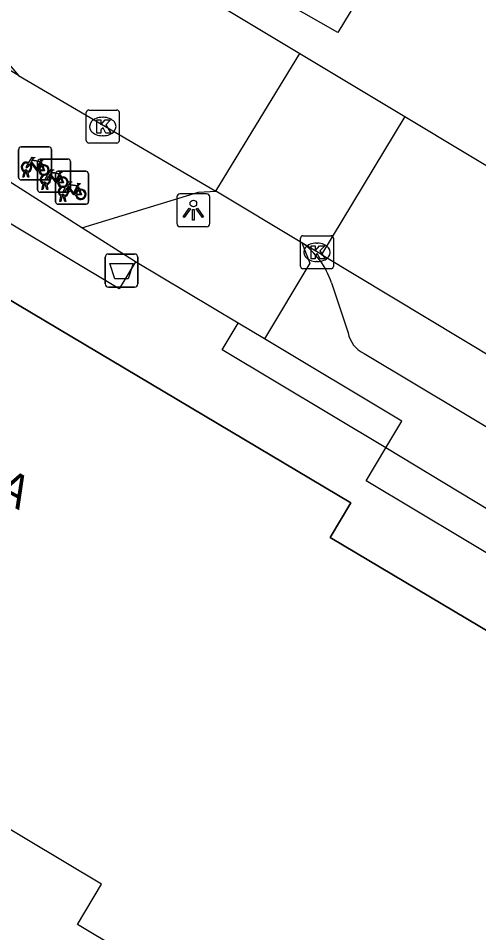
# Model space of a CAD drawing. Extents: x 158461 to 159795, y 387220 to 388672.
# Drawn here: x 159273.54 to 159287.49, y 388181.8 to 388209.51 of the extents above; entities that cross this region are included whole.
import ezdxf

# ---------------------------------------------------------------- set-up
doc = ezdxf.new("R2010")
doc.units = 0
for name, color, linetype in [('IMGEO_Afvalbak', 7, 'Continuous'), ('IMGEO_Fietsenrek', 7, 'Continuous'), ('IMGEO_Kolk', 7, 'Continuous'), ('IMGEO_Lichtpunt', 7, 'Continuous'), ('IMGEO_Pand', 7, 'Continuous'), ('IMGEO_Pand_nummerreeks', 7, 'Continuous'), ('IMGEO_Pand_overbouw', 7, 'Continuous'), ('IMGEO_Parkeervlak_open', 7, 'Continuous'), ('IMGEO_Rijbaan_lokaal_open', 7, 'Continuous'), ('IMGEO_Voetpad_open', 7, 'Continuous')]:
    doc.layers.add(name, color=color, linetype=linetype)

msp = doc.modelspace()

# ---------------------------------------------------------------- linework, layer by layer
at = {"layer": 'IMGEO_Afvalbak'}
for p, q in [((159276.175, 388201.466), (159276.175, 388202.266)), ((159276.175, 388202.266), (159276.175, 388201.466)), ((159276.275, 388202.366), (159277.065, 388202.366)), ((159277.065, 388202.366), (159276.275, 388202.366)), ((159277.165, 388202.266), (159277.165, 388201.466)), ((159277.165, 388201.466), (159277.165, 388202.266)), ((159277.065, 388201.366), (159276.275, 388201.366)), ((159276.275, 388201.366), (159277.065, 388201.366))]:
    msp.add_line(p, q, dxfattribs=at)
msp.add_lwpolyline([(159276.318, 388202.08), (159277.022, 388202.08), (159276.873, 388201.61), (159276.467, 388201.61), (159276.318, 388202.08)], dxfattribs=at)
for centre, start, end in [((159276.275, 388202.266), 90, 180), ((159276.275, 388202.266), 90, 180), ((159277.065, 388202.266), 0, 90), ((159277.065, 388202.266), 360, 90), ((159276.275, 388201.466), 180, 270), ((159276.275, 388201.466), 180, 270), ((159277.065, 388201.466), 270, 0), ((159277.065, 388201.466), 270, 0)]:
    msp.add_arc(centre, 0.1, start, end, dxfattribs=at)
at = {"layer": 'IMGEO_Fietsenrek'}
for p, q in [((159273.551, 388204.684), (159273.551, 388205.525)), ((159273.551, 388205.525), (159273.551, 388204.684)), ((159273.626, 388205.609), (159274.467, 388205.609)), ((159274.467, 388205.609), (159273.626, 388205.609)), ((159274.551, 388205.534), (159274.551, 388204.693)), ((159274.551, 388204.693), (159274.551, 388205.534)), ((159274.201, 388205.24), (159275.042, 388205.24)), ((159275.042, 388205.24), (159274.201, 388205.24)), ((159274.126, 388204.315), (159274.126, 388205.156)), ((159274.126, 388205.156), (159274.126, 388204.315)), ((159274.238, 388205.158), (159274.274, 388205.063)), ((159275.126, 388205.165), (159275.126, 388204.324)), ((159275.126, 388204.324), (159275.126, 388205.165)), ((159273.678, 388204.693), (159273.717, 388204.853)), ((159273.712, 388204.693), (159273.678, 388204.693)), ((159273.747, 388204.841), (159273.712, 388204.693)), ((159273.789, 388204.865), (159273.788, 388204.869)), ((159273.83, 388204.693), (159273.796, 388204.835)), ((159273.82, 388204.876), (159273.821, 388204.869)), ((159273.828, 388204.839), (159273.863, 388204.693)), ((159273.863, 388204.693), (159273.83, 388204.693)), ((159274.669, 388203.949), (159274.669, 388204.79)), ((159274.669, 388204.79), (159274.669, 388203.949)), ((159274.744, 388204.874), (159275.585, 388204.874)), ((159275.585, 388204.874), (159274.744, 388204.874)), ((159274.813, 388204.789), (159274.849, 388204.694)), ((159275.669, 388204.799), (159275.669, 388203.958)), ((159275.669, 388203.958), (159275.669, 388204.799)), ((159274.476, 388204.609), (159273.635, 388204.609)), ((159273.635, 388204.609), (159274.476, 388204.609)), ((159274.253, 388204.324), (159274.292, 388204.484)), ((159274.322, 388204.472), (159274.287, 388204.324)), ((159274.364, 388204.496), (159274.363, 388204.5)), ((159274.405, 388204.324), (159274.371, 388204.466)), ((159274.395, 388204.507), (159274.396, 388204.5)), ((159274.403, 388204.47), (159274.438, 388204.324)), ((159275.356, 388204.423), (159275.392, 388204.328)), ((159275.051, 388204.24), (159274.21, 388204.24)), ((159274.21, 388204.24), (159275.051, 388204.24)), ((159274.287, 388204.324), (159274.253, 388204.324)), ((159274.438, 388204.324), (159274.405, 388204.324)), ((159274.796, 388203.958), (159274.835, 388204.118)), ((159274.865, 388204.106), (159274.83, 388203.958)), ((159274.907, 388204.13), (159274.906, 388204.134)), ((159274.948, 388203.958), (159274.914, 388204.1)), ((159274.938, 388204.141), (159274.939, 388204.134)), ((159274.946, 388204.104), (159274.981, 388203.958)), ((159275.594, 388203.874), (159274.753, 388203.874)), ((159274.753, 388203.874), (159275.594, 388203.874)), ((159274.83, 388203.958), (159274.796, 388203.958)), ((159274.981, 388203.958), (159274.948, 388203.958))]:
    msp.add_line(p, q, dxfattribs=at)
for points in [[(159273.864, 388205.135), (159273.959, 388205.299), (159274.045, 388205.285), (159274.047, 388205.276), (159273.991, 388205.265), (159273.964, 388205.22), (159274.22, 388205.179)], [(159274.22, 388205.179), (159274.245, 388205.228), (159274.239, 388205.232), (159274.216, 388205.236), (159274.204, 388205.243), (159274.203, 388205.246), (159274.205, 388205.251), (159274.3, 388205.236), (159274.302, 388205.226), (159274.292, 388205.213), (159274.28, 388205.207), (159274.266, 388205.213), (159274.238, 388205.158)], [(159273.885, 388205.083), (159273.833, 388204.993), (159273.793, 388204.968), (159273.794, 388205.015), (159273.849, 388205.109)], [(159274.16, 388204.891), (159274.11, 388204.891), (159273.919, 388205.142), (159273.9, 388205.11)], [(159274.207, 388205.154), (159273.95, 388205.195), (159273.933, 388205.166), (159274.1, 388204.946), (159274.207, 388205.154)], [(159274.255, 388205.056), (159274.225, 388205.133), (159274.116, 388204.915), (159274.159, 388204.915)], [(159274.189, 388204.915), (159274.309, 388204.914), (159274.265, 388205.028)], [(159274.285, 388205.035), (159274.34, 388204.89), (159274.19, 388204.89)], [(159274.439, 388204.766), (159274.534, 388204.93), (159274.62, 388204.916), (159274.622, 388204.907), (159274.566, 388204.896), (159274.539, 388204.851), (159274.795, 388204.81)], [(159274.46, 388204.714), (159274.408, 388204.624), (159274.368, 388204.599), (159274.369, 388204.646), (159274.424, 388204.74)], [(159274.735, 388204.522), (159274.685, 388204.522), (159274.494, 388204.773), (159274.475, 388204.741)], [(159274.782, 388204.785), (159274.525, 388204.826), (159274.508, 388204.797), (159274.675, 388204.577), (159274.782, 388204.785)], [(159274.83, 388204.687), (159274.8, 388204.764), (159274.691, 388204.546), (159274.734, 388204.546)], [(159274.764, 388204.546), (159274.884, 388204.545), (159274.84, 388204.659)], [(159274.86, 388204.666), (159274.915, 388204.521), (159274.765, 388204.521)], [(159274.795, 388204.81), (159274.82, 388204.859), (159274.814, 388204.863), (159274.791, 388204.867), (159274.779, 388204.874), (159274.778, 388204.877), (159274.78, 388204.882), (159274.875, 388204.867), (159274.877, 388204.857), (159274.867, 388204.844), (159274.855, 388204.838), (159274.841, 388204.844), (159274.813, 388204.789)], [(159275.003, 388204.348), (159274.951, 388204.258), (159274.911, 388204.233), (159274.912, 388204.28), (159274.967, 388204.374)], [(159274.982, 388204.4), (159275.077, 388204.564), (159275.163, 388204.55), (159275.165, 388204.541), (159275.109, 388204.53), (159275.082, 388204.485), (159275.338, 388204.444)], [(159275.278, 388204.156), (159275.228, 388204.156), (159275.037, 388204.407), (159275.018, 388204.375)], [(159275.325, 388204.419), (159275.068, 388204.46), (159275.051, 388204.431), (159275.218, 388204.211), (159275.325, 388204.419)], [(159275.373, 388204.321), (159275.343, 388204.398), (159275.234, 388204.18), (159275.277, 388204.18)], [(159275.338, 388204.444), (159275.363, 388204.493), (159275.357, 388204.497), (159275.334, 388204.501), (159275.322, 388204.508), (159275.321, 388204.511), (159275.323, 388204.516), (159275.418, 388204.501), (159275.42, 388204.491), (159275.41, 388204.478), (159275.398, 388204.472), (159275.384, 388204.478), (159275.356, 388204.423)], [(159275.307, 388204.18), (159275.427, 388204.179), (159275.383, 388204.293)], [(159275.403, 388204.3), (159275.458, 388204.155), (159275.308, 388204.155)]]:
    msp.add_lwpolyline(points, dxfattribs=at)
for centre, radius, start, end in [((159273.629, 388205.531), 0.0779, 92.4484, 184.2845), ((159273.629, 388205.531), 0.0779, 92.4484, 184.2845), ((159274.473, 388205.531), 0.0779, 2.4484, 94.2845), ((159274.473, 388205.531), 0.0779, 2.4484, 94.2845), ((159274.204, 388205.162), 0.0779, 92.4484, 184.2845), ((159274.204, 388205.162), 0.0779, 92.4484, 184.2845), ((159275.048, 388205.162), 0.0779, 2.4484, 94.2845), ((159275.048, 388205.162), 0.0779, 2.4484, 94.2845), ((159273.791, 388204.994), 0.159, 62.6766, 242.1369), ((159273.791, 388204.994), 0.129, 63.3192, 238.903), ((159273.791, 388204.994), 0.129, 283.6043, 43.4302), ((159273.791, 388204.994), 0.159, 283.5766, 46.6042), ((159274.318, 388204.91), 0.159, 113.3408, 178.3217), ((159274.318, 388204.91), 0.159, 187.0065, 105.7708), ((159274.318, 388204.91), 0.129, 113.923, 177.9556), ((159274.318, 388204.91), 0.129, 188.6715, 104.5883), ((159273.629, 388204.687), 0.0779, 182.4484, 274.2845), ((159273.629, 388204.687), 0.0779, 182.4484, 274.2845), ((159273.771, 388204.865), 0.0499, 12.8025, 158.6934), ((159273.791, 388204.994), 0.159, 253.9967, 271.7867), ((159273.771, 388204.865), 0.0174, 12.8025, 163.4502), ((159273.791, 388204.994), 0.129, 253.415, 269.0204), ((159274.366, 388204.625), 0.159, 62.6766, 242.1369), ((159274.366, 388204.625), 0.129, 63.3192, 238.903), ((159274.366, 388204.625), 0.129, 283.6043, 43.4302), ((159274.366, 388204.625), 0.159, 283.5766, 46.6042), ((159274.473, 388204.687), 0.0779, 272.4484, 4.2845), ((159274.473, 388204.687), 0.0779, 272.4484, 4.2845), ((159274.747, 388204.796), 0.0779, 92.4484, 184.2845), ((159274.747, 388204.796), 0.0779, 92.4484, 184.2845), ((159274.893, 388204.541), 0.159, 113.3408, 178.3217), ((159274.893, 388204.541), 0.159, 187.0065, 105.7708), ((159274.893, 388204.541), 0.129, 113.923, 177.9556), ((159274.893, 388204.541), 0.129, 188.6715, 104.5883), ((159275.591, 388204.796), 0.0779, 2.4484, 94.2845), ((159275.591, 388204.796), 0.0779, 2.4484, 94.2845), ((159274.346, 388204.496), 0.0499, 12.8025, 158.6934), ((159274.366, 388204.625), 0.159, 253.9967, 271.7867), ((159274.346, 388204.496), 0.0174, 12.8025, 163.4502), ((159274.366, 388204.625), 0.129, 253.415, 269.0204), ((159274.909, 388204.259), 0.159, 62.6766, 242.1369), ((159274.909, 388204.259), 0.129, 63.3192, 238.903), ((159274.909, 388204.259), 0.159, 283.5766, 46.6042), ((159274.204, 388204.318), 0.0779, 182.4484, 274.2845), ((159274.204, 388204.318), 0.0779, 182.4484, 274.2845), ((159274.889, 388204.13), 0.0499, 12.8025, 158.6934), ((159274.909, 388204.259), 0.159, 253.9967, 271.7867), ((159274.889, 388204.13), 0.0174, 12.8025, 163.4502), ((159274.909, 388204.259), 0.129, 253.415, 269.0204), ((159274.909, 388204.259), 0.129, 283.6043, 43.4302), ((159275.048, 388204.318), 0.0779, 272.4484, 4.2845), ((159275.048, 388204.318), 0.0779, 272.4484, 4.2845), ((159275.436, 388204.175), 0.159, 113.3408, 178.3217), ((159275.436, 388204.175), 0.159, 187.0065, 105.7708), ((159275.436, 388204.175), 0.129, 113.923, 177.9556), ((159275.436, 388204.175), 0.129, 188.6715, 104.5883), ((159274.747, 388203.952), 0.0779, 182.4484, 274.2845), ((159274.747, 388203.952), 0.0779, 182.4484, 274.2845), ((159275.591, 388203.952), 0.0779, 272.4484, 4.2845), ((159275.591, 388203.952), 0.0779, 272.4484, 4.2845)]:
    msp.add_arc(centre, radius, start, end, dxfattribs=at)
at = {"layer": 'IMGEO_Kolk'}
for p, q in [((159275.602, 388205.803), (159275.602, 388206.655)), ((159275.677, 388206.729), (159276.529, 388206.729)), ((159276.603, 388206.655), (159276.603, 388205.803)), ((159276.09, 388206.509), (159276.115, 388206.509)), ((159276.113, 388205.949), (159276.088, 388205.949)), ((159276.529, 388205.729), (159275.677, 388205.729)), ((159282.089, 388201.992), (159282.089, 388202.844)), ((159282.164, 388202.918), (159283.016, 388202.918)), ((159283.09, 388202.844), (159283.09, 388201.992)), ((159282.577, 388202.698), (159282.602, 388202.698)), ((159283.016, 388201.918), (159282.164, 388201.918)), ((159282.6, 388202.138), (159282.575, 388202.138))]:
    msp.add_line(p, q, dxfattribs=at)
for points in [[(159275.602, 388205.803), (159275.602, 388206.655)], [(159275.677, 388206.729), (159276.529, 388206.729)], [(159276.603, 388206.655), (159276.603, 388205.803)], [(159275.923, 388206.429), (159276.046, 388206.429), (159276.046, 388206.278), (159276.176, 388206.429), (159276.34, 388206.429), (159276.194, 388206.278), (159276.347, 388206.029), (159276.195, 388206.029), (159276.11, 388206.193), (159276.046, 388206.126), (159276.046, 388206.029), (159275.923, 388206.029), (159275.923, 388206.429)], [(159276.529, 388205.729), (159275.677, 388205.729)], [(159282.089, 388201.992), (159282.089, 388202.844)], [(159282.164, 388202.918), (159283.016, 388202.918)], [(159283.09, 388202.844), (159283.09, 388201.992)], [(159282.41, 388202.618), (159282.533, 388202.618), (159282.533, 388202.467), (159282.663, 388202.618), (159282.827, 388202.618), (159282.681, 388202.467), (159282.834, 388202.218), (159282.682, 388202.218), (159282.597, 388202.382), (159282.533, 388202.315), (159282.533, 388202.218), (159282.41, 388202.218), (159282.41, 388202.618)], [(159283.016, 388201.918), (159282.164, 388201.918)]]:
    msp.add_lwpolyline(points, dxfattribs=at)
for centre, start, end in [((159275.679, 388206.653), 91.552, 178.448), ((159275.679, 388206.653), 91.552, 178.448), ((159276.527, 388206.653), 1.552, 88.448), ((159276.527, 388206.653), 1.552, 88.448), ((159275.679, 388205.805), 181.552, 268.448), ((159275.679, 388205.805), 181.552, 268.448), ((159276.527, 388205.805), 271.552, 358.448), ((159276.527, 388205.805), 271.552, 358.448), ((159282.166, 388202.842), 91.552, 178.448), ((159282.166, 388202.842), 91.552, 178.448), ((159283.014, 388202.842), 1.552, 88.448), ((159283.014, 388202.842), 1.552, 88.448), ((159282.166, 388201.994), 181.552, 268.448), ((159282.166, 388201.994), 181.552, 268.448), ((159283.014, 388201.994), 271.552, 358.448), ((159283.014, 388201.994), 271.552, 358.448)]:
    msp.add_arc(centre, 0.0765, start, end, dxfattribs=at)
for centre, major_axis, ratio, start_param, end_param in [((159276.089, 388206.229), (-0.387, 0.002), 0.722429, 4.712389, 7.853982), ((159276.114, 388206.229), (-0.39, 0.002), 0.717154, 1.570796, 4.712389), ((159282.576, 388202.418), (-0.387, 0.002), 0.722429, 4.712389, 7.853982), ((159282.601, 388202.418), (-0.39, 0.002), 0.717154, 1.570796, 4.712389)]:
    msp.add_ellipse(centre, major_axis=major_axis, ratio=ratio, start_param=start_param, end_param=end_param, dxfattribs=at)
at = {"layer": 'IMGEO_Lichtpunt'}
for p, q in [((159278.346, 388204.096), (159278.346, 388203.289)), ((159278.346, 388204.096), (159278.346, 388203.289)), ((159279.248, 388204.191), (159278.44, 388204.191)), ((159279.248, 388204.191), (159278.44, 388204.191)), ((159279.342, 388203.289), (159279.342, 388204.096)), ((159279.342, 388203.289), (159279.342, 388204.096)), ((159278.44, 388203.195), (159279.248, 388203.195)), ((159278.44, 388203.195), (159279.248, 388203.195))]:
    msp.add_line(p, q, dxfattribs=at)
for points in [[(159278.72, 388203.76), (159278.759, 388203.732), (159278.571, 388203.47), (159278.533, 388203.497), (159278.72, 388203.76)], [(159278.822, 388203.712), (159278.869, 388203.712), (159278.869, 388203.39), (159278.822, 388203.39), (159278.822, 388203.712)], [(159278.932, 388203.732), (159278.97, 388203.759), (159279.157, 388203.497), (159279.118, 388203.469), (159278.932, 388203.732)]]:
    msp.add_lwpolyline(points, dxfattribs=at)
msp.add_circle((159278.845, 388203.894), 0.0994, dxfattribs=at)
for centre, start, end in [((159278.44, 388204.096), 90, 180), ((159278.44, 388204.096), 90, 180), ((159279.248, 388204.096), 0, 90), ((159279.248, 388204.096), 0, 90), ((159278.44, 388203.289), 180, 270), ((159278.44, 388203.289), 180, 270), ((159279.248, 388203.289), 270, 0), ((159279.248, 388203.289), 270, 360)]:
    msp.add_arc(centre, 0.0946, start, end, dxfattribs=at)
at = {"layer": 'IMGEO_Pand'}
for points in [[(159295.371, 388186.415), (159282.989, 388193.781), (159283.611, 388194.827), (159270.691, 388202.514)], [(159285.191, 388176.16), (159275.338, 388182.053), (159276.067, 388183.273), (159263.768, 388190.629), (159263.041, 388189.414), (159250.268, 388197.054)]]:
    msp.add_lwpolyline(points, dxfattribs=at)
at = {"layer": 'IMGEO_Pand_overbouw'}
msp.add_lwpolyline([(159271.736, 388204.222), (159270.691, 388202.514), (159283.611, 388194.827), (159282.989, 388193.781), (159295.371, 388186.415), (159296.076, 388187.594), (159296.4, 388188.135), (159296.269, 388188.213), (159291.713, 388190.938), (159292.294, 388191.91), (159289.12, 388193.808), (159288.535, 388192.829), (159284.078, 388195.494), (159284.676, 388196.495), (159279.718, 388199.46), (159280.203, 388200.27), (159277.089, 388202.133), (159276.599, 388201.313)], close=True, dxfattribs=at)
at = {"layer": 'IMGEO_Parkeervlak_open'}
msp.add_lwpolyline([(159275.468, 388203.163), (159272.31, 388205.169)], dxfattribs=at)
at = {"layer": 'IMGEO_Rijbaan_lokaal_open'}
for points in [[(159277.934, 388210.931), (159282.07, 388208.444)], [(159273.553, 388207.775), (159272.161, 388208.601)], [(159279.526, 388204.266), (159282.07, 388208.444)], [(159282.07, 388208.444), (159285.247, 388206.534)], [(159273.553, 388207.775), (159279.526, 388204.266)], [(159285.247, 388206.534), (159282.727, 388202.35)], [(159285.247, 388206.534), (159298.692, 388198.451), (159304.264, 388199.661), (159305.64, 388199.96)], [(159282.131, 388202.709), (159279.526, 388204.266)], [(159282.727, 388202.35), (159282.131, 388202.709)], [(159282.727, 388202.35), (159296.599, 388193.998)]]:
    msp.add_lwpolyline(points, dxfattribs=at)
msp.add_arc((159281.868, 388215.267), 11.192, 164.4817, 222.017, dxfattribs=at)
at = {"layer": 'IMGEO_Voetpad_open'}
for points in [[(159285.058, 388212.113), (159283.22, 388209.076), (159279.177, 388211.392), (159281.01, 388214.5), (159281.924, 388213.982), (159285.058, 388212.113)], [(159275.468, 388203.163), (159278.998, 388204.239), (159279.526, 388204.266)], [(159280.997, 388199.795), (159280.203, 388200.27), (159277.089, 388202.133), (159275.468, 388203.163)], [(159282.131, 388202.709), (159282.37, 388202.086), (159280.997, 388199.795)], [(159283.028, 388201.495), (159283.53, 388199.978)], [(159296.076, 388187.594), (159296.4, 388188.135), (159296.269, 388188.213), (159296.849, 388189.223), (159292.294, 388191.91), (159289.12, 388193.808), (159284.676, 388196.495), (159285.16, 388197.306), (159280.997, 388199.795)], [(159284.014, 388199.352), (159293.075, 388193.932)]]:
    msp.add_lwpolyline(points, dxfattribs=at)
for centre, radius, start, end in [((159280.761, 388200.758), 2.384, 18.0061, 54.9138), ((159284.415, 388200.162), 0.904, 191.745, 243.6748)]:
    msp.add_arc(centre, radius, start, end, dxfattribs=at)

# ---------------------------------------------------------------- texts
at = {"layer": 'IMGEO_Pand_nummerreeks'}
msp.add_text('1-16A', height=1, rotation=331.3242, dxfattribs=at).set_placement((159270.439, 388196.312))

doc.saveas('drawing.dxf')
